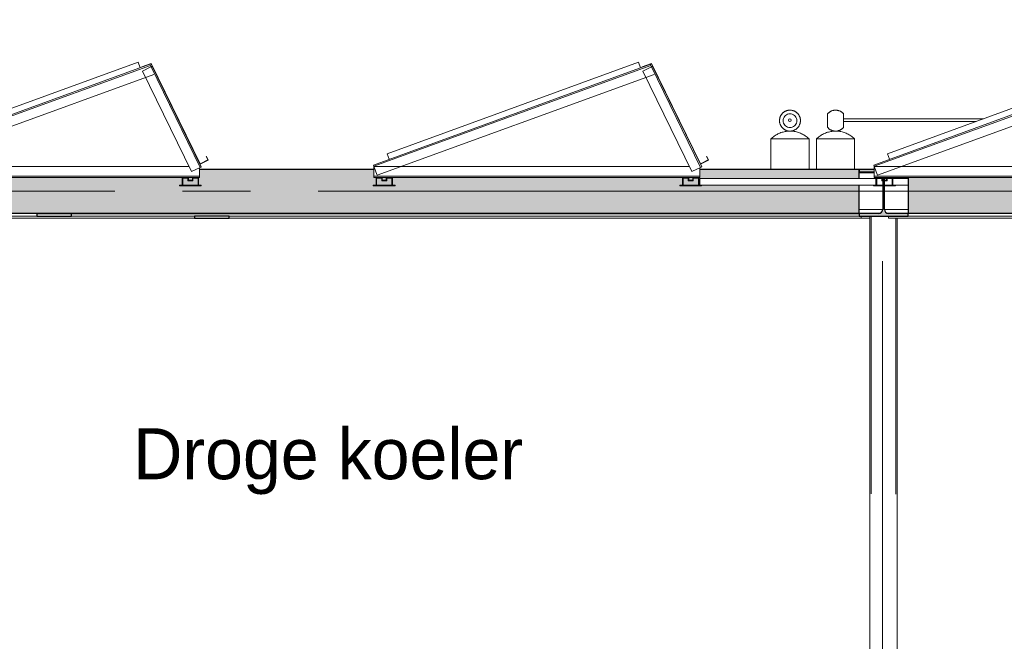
# Model space of a CAD drawing. Extents: x 50445 to 145605, y -10968 to 41989.
# Tile 303 of 338: x 93535 to 97143, y 21525 to 23803. Entities that reach past the tile are written whole.
import ezdxf

# ---------------------------------------------------------------- set-up
doc = ezdxf.new("R2010")
doc.units = 0
doc.header["$LTSCALE"] = 414.30304
doc.header["$MEASUREMENT"] = 0
for name, pattern in [('B0204', [6.8, 5, -0.6, 0.6, -0.6]), ('gestippeld', [6.35, 3.175, -3.175]), ('stramien', [22.225, 12.7, -3.175, 3.175, -3.175])]:
    doc.linetypes.add(name, pattern=pattern)
doc.layers.get('0').update_dxf_attribs({"linetype": 'CONTINUOUS'})
for name, color, linetype, lineweight in [('A-ANNO-TEXT', 2, 'CONTINUOUS', 18), ('A-EQPM', 6, 'CONTINUOUS', 18), ('A-GENM', 6, 'CONTINUOUS', 18), ('E-EQPM', 4, 'CONTINUOUS', 18), ('S-BEAM', 4, 'CONTINUOUS', 18), ('S-COLS', 6, 'CONTINUOUS', 18), ('S-GRID', 1, 'CONTINUOUS', 18)]:
    doc.layers.add(name, color=color, linetype=linetype, lineweight=lineweight)
doc.styles.add('Frutiger', font='txt', dxfattribs={"height": 186.571782})

# ---------------------------------------------------------------- blocks, each defined once
blk = doc.blocks.new('63_KU_standaard rij zonnepanelen - Type-2574595-plotview doorsnede C C  -  1 op 100')
at = {"layer": 'A-GENM'}
for p, q in [((16499.4, 22972.3), (15484.5, 22603)), ((15486.2, 22598.3), (16501.1, 22967.6)), ((16471.8, 22947.3), (16474, 22948.4)), ((16471.8, 22947.3), (16651.5, 22578.8)), ((16474, 22948.4), (16500.6, 22961.3)), ((16499.4, 22972.3), (16500.1, 22970.5)), ((16500.1, 22970.5), (16501.1, 22967.6)), ((16500.6, 22961.3), (16503.3, 22962.6)), ((16501.1, 22967.6), (16502.1, 22964.8)), ((16502.1, 22964.8), (16503, 22962.5)), ((16503.3, 22962.6), (16505.9, 22963.9)), ((16503.3, 22962.6), (16683, 22594.1)), ((16505.9, 22963.9), (16507.7, 22964.8)), ((16687.5, 22596.3), (16507.7, 22964.8)), ((15498.2, 22565.4), (16513.1, 22934.7)), ((15485.2, 22601.1), (15484.5, 22603)), ((15486.2, 22598.3), (15485.2, 22601.1)), ((15487.3, 22595.4), (15486.2, 22598.3)), ((16642.7, 22597), (15486.6, 22597)), ((15486.6, 22594.5), (15486.6, 22596.9)), ((15486.6, 22565), (15486.6, 22594.5)), ((15497.4, 22567.7), (15487.3, 22595.4)), ((16680.3, 22592.8), (16653.8, 22579.9)), ((16683, 22594.1), (16680.3, 22592.8)), ((16680.6, 22592.9), (16680.6, 22565)), ((16685.7, 22595.4), (16683, 22594.1)), ((16687.5, 22596.3), (16685.7, 22595.4)), ((15486.6, 22562), (15486.6, 22565)), ((16680.6, 22562), (15486.6, 22562)), ((15486.6, 22559), (15486.6, 22562)), ((15486.6, 22557), (15486.6, 22559)), ((15486.6, 22557), (15494.3, 22557)), ((15516.9, 22557), (15494.3, 22557)), ((15494.3, 22557), (15494.3, 22529)), ((15496.3, 22529), (15496.3, 22555)), ((15496.3, 22555), (15514.9, 22555)), ((15498.2, 22565.4), (15497.4, 22567.7)), ((15514.9, 22555), (15514.9, 22545)), ((15516.9, 22557), (15531.6, 22557)), ((15516.9, 22547), (15516.9, 22557)), ((15554.3, 22557), (15531.6, 22557)), ((15531.6, 22557), (15531.6, 22547)), ((15533.6, 22545), (15533.6, 22555)), ((15533.6, 22555), (15552.3, 22555)), ((15552.3, 22555), (15552.3, 22529)), ((15554.3, 22557), (16617.4, 22557)), ((15554.3, 22529), (15554.3, 22557)), ((16640, 22557), (16617.4, 22557)), ((16617.4, 22557), (16617.4, 22529)), ((16619.4, 22529), (16619.4, 22555)), ((16619.4, 22555), (16638, 22555)), ((16638, 22555), (16638, 22545)), ((16640, 22557), (16654.7, 22557)), ((16640, 22547), (16640, 22557)), ((16653.8, 22579.9), (16651.5, 22578.8)), ((16677.4, 22557), (16654.7, 22557)), ((16654.7, 22557), (16654.7, 22547)), ((16656.7, 22545), (16656.7, 22555)), ((16656.7, 22555), (16675.4, 22555)), ((16675.4, 22555), (16675.4, 22529)), ((16677.4, 22557), (16680.6, 22557)), ((16677.4, 22529), (16677.4, 22557)), ((16680.6, 22565), (16680.6, 22562)), ((16680.6, 22562), (16680.6, 22559)), ((16680.6, 22559), (16680.6, 22557)), ((15484.3, 22529), (15484.3, 22527)), ((15484.3, 22527), (15564.3, 22527)), ((15494.3, 22529), (15492.3, 22529)), ((15552.3, 22529), (15496.3, 22529)), ((15514.9, 22545), (15533.6, 22545)), ((15531.6, 22547), (15516.9, 22547)), ((15564.3, 22529), (15554.3, 22529)), ((15564.3, 22527), (15564.3, 22529)), ((16617.4, 22529), (16607.4, 22529)), ((16607.4, 22529), (16607.4, 22527)), ((16607.4, 22527), (16687.4, 22527)), ((16675.4, 22529), (16619.4, 22529)), ((16638, 22545), (16656.7, 22545)), ((16654.7, 22547), (16640, 22547)), ((16687.4, 22529), (16677.4, 22529)), ((16687.4, 22527), (16687.4, 22529))]:
    blk.add_line(p, q, dxfattribs=at)
at = {"layer": 'E-EQPM'}
for p, q in [((16455.5, 22979.3), (15534.6, 22644.1)), ((16462.9, 22959), (16455.5, 22979.3)), ((16503.9, 22975), (16469.6, 22962.6)), ((16469.6, 22962.6), (16469.9, 22961.6)), ((16499.4, 22972.3), (16503.4, 22973.8)), ((16503.4, 22973.8), (16507.7, 22964.8)), ((16683.2, 22607.4), (16503.9, 22975)), ((15534.6, 22644.1), (15542, 22623.9)), ((16682.7, 22606.1), (16713, 22621.3)), ((16711.6, 22621.7), (16683.2, 22607.4)), ((16706.2, 22634.7), (16705.3, 22634.2)), ((16705.3, 22634.2), (16711.6, 22621.7)), ((16713, 22621.3), (16706.2, 22634.7)), ((15492.3, 22554), (15494.3, 22554)), ((15496.2, 22554), (15514.9, 22554)), ((15523.8, 22554), (15531.6, 22554)), ((15533.6, 22554), (15552.3, 22554)), ((15554.3, 22554), (15610.8, 22554)), ((15610.8, 22529), (15564.3, 22529))]:
    blk.add_line(p, q, dxfattribs=at)
blk = doc.blocks.new('63_KU_standaard rij zonnepanelen boven dry cooler - Type-2601531-plotview doorsnede C C  -  1 op 100')
at = {"layer": 'A-GENM'}
for p, q in [((12832.7, 22972.3), (11817.9, 22603)), ((11819.6, 22598.3), (12834.4, 22967.6)), ((12805.1, 22947.3), (12807.4, 22948.4)), ((12805.1, 22947.3), (12984.9, 22578.8)), ((12807.4, 22948.4), (12833.9, 22961.3)), ((12832.7, 22972.3), (12833.4, 22970.5)), ((12833.4, 22970.5), (12834.4, 22967.6)), ((12833.9, 22961.3), (12836.6, 22962.6)), ((12834.4, 22967.6), (12835.5, 22964.8)), ((12835.5, 22964.8), (12836.3, 22962.5)), ((12836.6, 22962.6), (12839.3, 22963.9)), ((12836.6, 22962.6), (13016.3, 22594.1)), ((12839.3, 22963.9), (12841.1, 22964.8)), ((13020.8, 22596.3), (12841.1, 22964.8)), ((11831.5, 22565.4), (12846.4, 22934.7)), ((11818.5, 22601.1), (11817.9, 22603)), ((11819.6, 22598.3), (11818.5, 22601.1)), ((11820.6, 22595.4), (11819.6, 22598.3)), ((12976.1, 22597), (11819.9, 22597)), ((11819.9, 22594.5), (11819.9, 22596.9)), ((11819.9, 22565), (11819.9, 22594.5)), ((11830.7, 22567.7), (11820.6, 22595.4)), ((13013.6, 22592.8), (12987.1, 22579.9)), ((13016.3, 22594.1), (13013.6, 22592.8)), ((13013.9, 22592.9), (13013.9, 22565)), ((13019, 22595.4), (13016.3, 22594.1)), ((13020.8, 22596.3), (13019, 22595.4)), ((11819.9, 22562), (11819.9, 22565)), ((13013.9, 22562), (11819.9, 22562)), ((11819.9, 22559), (11819.9, 22562)), ((11819.9, 22557), (11819.9, 22559)), ((11819.9, 22557), (11827.6, 22557)), ((11850.3, 22557), (11827.6, 22557)), ((11827.6, 22557), (11827.6, 22529)), ((11829.6, 22529), (11829.6, 22555)), ((11829.6, 22555), (11848.3, 22555)), ((11831.5, 22565.4), (11830.7, 22567.7)), ((11848.3, 22555), (11848.3, 22545)), ((11850.3, 22557), (11864.9, 22557)), ((11850.3, 22547), (11850.3, 22557)), ((11887.6, 22557), (11864.9, 22557)), ((11864.9, 22557), (11864.9, 22547)), ((11866.9, 22545), (11866.9, 22555)), ((11866.9, 22555), (11885.6, 22555)), ((11885.6, 22555), (11885.6, 22529)), ((11887.6, 22557), (12950.7, 22557)), ((11887.6, 22529), (11887.6, 22557)), ((12973.4, 22557), (12950.7, 22557)), ((12950.7, 22557), (12950.7, 22529)), ((12952.7, 22529), (12952.7, 22555)), ((12952.7, 22555), (12971.4, 22555)), ((12971.4, 22555), (12971.4, 22545)), ((12973.4, 22557), (12988, 22557)), ((12973.4, 22547), (12973.4, 22557)), ((12987.1, 22579.9), (12984.9, 22578.8)), ((13010.7, 22557), (12988, 22557)), ((12988, 22557), (12988, 22547)), ((12990, 22545), (12990, 22555)), ((12990, 22555), (13008.7, 22555)), ((13008.7, 22555), (13008.7, 22529)), ((13010.7, 22557), (13013.9, 22557)), ((13010.7, 22529), (13010.7, 22557)), ((13013.9, 22565), (13013.9, 22562)), ((13013.9, 22562), (13013.9, 22559)), ((13013.9, 22559), (13013.9, 22557)), ((11827.6, 22529), (11817.6, 22529)), ((11817.6, 22529), (11817.6, 22527)), ((11817.6, 22527), (11897.6, 22527)), ((11885.6, 22529), (11829.6, 22529)), ((11848.3, 22545), (11866.9, 22545)), ((11864.9, 22547), (11850.3, 22547)), ((11897.6, 22529), (11887.6, 22529)), ((11897.6, 22527), (11897.6, 22529)), ((12950.7, 22529), (12940.7, 22529)), ((12940.7, 22529), (12940.7, 22527)), ((12940.7, 22527), (13020.7, 22527)), ((13008.7, 22529), (12952.7, 22529)), ((12971.4, 22545), (12990, 22545)), ((12988, 22547), (12973.4, 22547)), ((13020.7, 22529), (13010.7, 22529)), ((13020.7, 22527), (13020.7, 22529))]:
    blk.add_line(p, q, dxfattribs=at)
at = {"layer": 'E-EQPM'}
for p, q in [((12788.8, 22979.3), (11867.9, 22644.1)), ((12796.2, 22959), (12788.8, 22979.3)), ((12837.2, 22975), (12802.9, 22962.6)), ((12802.9, 22962.6), (12803.3, 22961.6)), ((12832.7, 22972.3), (12836.7, 22973.8)), ((12836.7, 22973.8), (12841.1, 22964.8)), ((13016.5, 22607.4), (12837.2, 22975)), ((11867.9, 22644.1), (11875.3, 22623.9)), ((13016, 22606.1), (13046.3, 22621.3)), ((13045, 22621.7), (13016.5, 22607.4)), ((13039.6, 22634.7), (13038.7, 22634.2)), ((13038.7, 22634.2), (13045, 22621.7)), ((13046.3, 22621.3), (13039.6, 22634.7))]:
    blk.add_line(p, q, dxfattribs=at)
blk = doc.blocks.new('63_KU_roostervloer tussen rij zonnepanelen - Type-2567565-plotview doorsnede C C  -  1 op 100')
at = {"layer": 'E-EQPM'}
for p, q in [((16680.6, 22554), (17325.6, 22554)), ((16680.6, 22529), (16680.6, 22554)), ((17325.6, 22529), (17325.6, 22554)), ((17325.6, 22529), (16680.6, 22529))]:
    blk.add_line(p, q, dxfattribs=at)
blk = doc.blocks.new('27_KA_Eurosafe kabel valbeveiliging - Type-5739315-plotview doorsnede C C  -  1 op 100')
at = {"layer": 'A-EQPM'}
for start, end in [(0, 180), (180, 0)]:
    blk.add_arc((6011, 22767.4), 5, start, end, dxfattribs=at)
blk = doc.blocks.new('27_KA_Eurosafe constant force post bij zonnepanelen - Type-V91-plotview doorsnede C C  -  1 op 100')
at = {"layer": 'A-EQPM'}
for p, q in [((11441, 22698.5), (11441, 22587)), ((11445.6, 22698.5), (11441, 22698.5)), ((11482.5, 22698.5), (11446, 22698.5)), ((11482.6, 22698.5), (11486, 22698.5)), ((11536.1, 22698.5), (11485.9, 22698.5)), ((11536, 22698.5), (11539.4, 22698.5)), ((11576, 22698.5), (11539.4, 22698.5)), ((11581, 22698.5), (11576.3, 22698.5)), ((11581, 22587), (11581, 22698.5))]:
    blk.add_line(p, q, dxfattribs=at)
at = {"layer": 'A-EQPM', "flags": 128}
for points in [[(11511, 22727.2), (11509.5, 22727.3), (11507.9, 22727.4), (11506.4, 22727.5), (11504.9, 22727.7), (11503.4, 22728), (11501.9, 22728.3), (11500.4, 22728.7), (11498.9, 22729.2), (11497.5, 22729.7), (11496, 22730.3), (11494.6, 22730.9), (11493.3, 22731.6), (11491.9, 22732.3), (11490.6, 22733.1), (11489.3, 22733.9), (11488.1, 22734.8), (11486.9, 22735.8), (11485.7, 22736.8), (11484.5, 22737.8), (11483.5, 22738.9), (11482.4, 22740), (11481.4, 22741.2), (11480.5, 22742.4), (11479.5, 22743.6), (11478.7, 22744.9), (11477.9, 22746.2), (11477.1, 22747.5), (11476.4, 22748.9), (11475.8, 22750.3), (11475.2, 22751.7), (11474.7, 22753.2), (11474.2, 22754.6), (11473.8, 22756.1), (11473.5, 22757.6), (11473.2, 22759.1), (11472.9, 22760.6), (11472.8, 22762.1), (11472.7, 22763.7), (11472.6, 22765.2), (11472.6, 22766.7), (11472.7, 22768.3), (11472.8, 22769.8), (11473, 22771.3), (11473.3, 22772.8), (11473.6, 22774.3), (11474, 22775.8), (11474.4, 22777.3), (11474.9, 22778.8), (11475.5, 22780.2), (11476.1, 22781.6), (11476.8, 22783), (11477.5, 22784.3), (11478.3, 22785.7), (11479.1, 22786.9), (11480, 22788.2), (11480.9, 22789.4), (11481.9, 22790.6), (11482.9, 22791.8), (11484, 22792.9), (11485.1, 22793.9), (11486.2, 22794.9), (11487.4, 22795.9), (11488.6, 22796.8), (11489.9, 22797.7), (11491.2, 22798.5), (11492.5, 22799.3), (11493.9, 22800), (11495.3, 22800.6), (11496.7, 22801.2), (11498.1, 22801.8), (11499.6, 22802.3), (11501.1, 22802.7), (11502.6, 22803.1), (11504.1, 22803.4), (11505.6, 22803.6), (11507.1, 22803.8), (11508.6, 22803.9), (11510.2, 22804), (11511, 22804)], [(11511, 22804), (11512.5, 22804), (11514.1, 22803.9), (11515.6, 22803.7), (11517.1, 22803.5), (11518.6, 22803.2), (11520.1, 22802.9), (11521.6, 22802.5), (11523.1, 22802.1), (11524.5, 22801.5), (11525.9, 22801), (11527.3, 22800.3), (11528.7, 22799.7), (11530.1, 22798.9), (11531.4, 22798.1), (11532.7, 22797.3), (11533.9, 22796.4), (11535.1, 22795.5), (11536.3, 22794.5), (11537.4, 22793.4), (11538.5, 22792.4), (11539.6, 22791.2), (11540.6, 22790.1), (11541.5, 22788.9), (11542.4, 22787.6), (11543.3, 22786.4), (11544.1, 22785.1), (11544.8, 22783.7), (11545.5, 22782.3), (11546.2, 22780.9), (11546.8, 22779.5), (11547.3, 22778.1), (11547.8, 22776.6), (11548.2, 22775.1), (11548.5, 22773.7), (11548.8, 22772.1), (11549, 22770.6), (11549.2, 22769.1), (11549.3, 22767.6), (11549.4, 22766), (11549.3, 22764.5), (11549.3, 22763), (11549.1, 22761.4), (11548.9, 22759.9), (11548.7, 22758.4), (11548.4, 22756.9), (11548, 22755.4), (11547.5, 22753.9), (11547, 22752.5), (11546.5, 22751.1), (11545.9, 22749.7), (11545.2, 22748.3), (11544.5, 22746.9), (11543.7, 22745.6), (11542.9, 22744.3), (11542, 22743), (11541.1, 22741.8), (11540.1, 22740.6), (11539.1, 22739.5), (11538, 22738.4), (11536.9, 22737.3), (11535.8, 22736.3), (11534.6, 22735.3), (11533.3, 22734.4), (11532.1, 22733.6), (11530.8, 22732.7), (11529.4, 22732), (11528.1, 22731.3), (11526.7, 22730.6), (11525.3, 22730), (11523.8, 22729.5), (11522.4, 22729), (11520.9, 22728.6), (11519.4, 22728.2), (11517.9, 22727.9), (11516.4, 22727.6), (11514.9, 22727.4), (11513.3, 22727.3), (11511.8, 22727.3), (11511, 22727.2)], [(11441.2, 22698.5), (11444.1, 22701.3), (11447.1, 22703.9), (11450.2, 22706.4), (11453.4, 22708.8), (11456.7, 22711), (11460.1, 22713.1), (11463.6, 22715.1), (11467.1, 22717), (11470.7, 22718.7), (11474.4, 22720.2), (11478.1, 22721.6), (11481.9, 22722.8), (11485.8, 22723.9), (11489.6, 22724.9), (11493.5, 22725.7), (11497.5, 22726.3), (11501.4, 22726.8), (11505.4, 22727.1), (11509.4, 22727.2), (11511, 22727.2)], [(11511, 22727.2), (11515, 22727.2), (11519, 22726.9), (11522.9, 22726.5), (11526.9, 22725.9), (11530.8, 22725.2), (11534.7, 22724.3), (11538.5, 22723.3), (11542.3, 22722.1), (11546.1, 22720.8), (11549.8, 22719.3), (11553.4, 22717.6), (11557, 22715.9), (11560.5, 22713.9), (11563.9, 22711.9), (11567.2, 22709.7), (11570.5, 22707.4), (11573.6, 22704.9), (11576.7, 22702.3), (11579.6, 22699.6), (11580.7, 22698.5)]]:
    blk.add_lwpolyline(points, dxfattribs=at)
at = {"layer": 'A-EQPM'}
for points in [[(11486, 22765.4), (11486, 22768.3), (11487, 22774.1), (11491.4, 22781.7), (11498.2, 22787.5), (11506.6, 22790.5), (11515.4, 22790.5), (11523.7, 22787.5), (11530.5, 22781.8), (11535, 22774.1), (11536, 22768.3), (11536, 22765.4)], [(11536, 22765.4), (11536, 22762.4), (11535, 22756.6), (11530.5, 22748.9), (11523.7, 22743.3), (11515.4, 22740.2), (11506.6, 22740.2), (11498.2, 22743.2), (11491.4, 22749), (11487, 22756.6), (11486, 22762.4), (11486, 22765.4)]]:
    blk.add_open_spline(points, degree=3, dxfattribs=at)
blk = doc.blocks.new('27_KA_Eurosafe kabel valbeveiliging - Type-5740309-plotview doorsnede C C  -  1 op 100')
at = {"layer": 'A-EQPM'}
for p, q in [((15887, 22772.4), (15373.9, 22772.4)), ((15373.8, 22762.4), (15859.5, 22762.4))]:
    blk.add_line(p, q, dxfattribs=at)
blk = doc.blocks.new('27_KA_Eurosafe constant force post bij zonnepanelen - Type-V93-plotview doorsnede C C  -  1 op 100')
at = {"layer": 'A-EQPM'}
for p, q in [((6108, 22698.5), (6108, 22587)), ((6112.7, 22698.5), (6108, 22698.5)), ((6149.6, 22698.5), (6113, 22698.5)), ((6149.6, 22698.5), (6153, 22698.5)), ((6178, 22698.5), (6152.9, 22698.5)), ((6203.1, 22698.5), (6178, 22698.5)), ((6203, 22698.5), (6206.4, 22698.5)), ((6243, 22698.5), (6206.5, 22698.5)), ((6248, 22698.5), (6243.4, 22698.5)), ((6248, 22587), (6248, 22698.5))]:
    blk.add_line(p, q, dxfattribs=at)
at = {"layer": 'A-EQPM', "flags": 128}
for points in [[(6148.6, 22790.3), (6149.7, 22791.5), (6150.7, 22792.6), (6151.8, 22793.7), (6153, 22794.7), (6154.1, 22795.7), (6155.4, 22796.6), (6156.6, 22797.5), (6157.9, 22798.3), (6159.2, 22799.1), (6160.6, 22799.8), (6162, 22800.5), (6163.4, 22801.1), (6164.8, 22801.7), (6166.3, 22802.2), (6167.7, 22802.6), (6169.2, 22803), (6170.7, 22803.3), (6172.2, 22803.6), (6173.7, 22803.8), (6175.3, 22803.9), (6176.8, 22804), (6178, 22804)], [(6178, 22804), (6179.5, 22804), (6181.1, 22803.9), (6182.6, 22803.7), (6184.1, 22803.5), (6185.6, 22803.2), (6187.1, 22802.9), (6188.6, 22802.5), (6190.1, 22802.1), (6191.5, 22801.5), (6193, 22801), (6194.4, 22800.3), (6195.7, 22799.7), (6197.1, 22798.9), (6198.4, 22798.1), (6199.7, 22797.3), (6200.9, 22796.4), (6202.1, 22795.5), (6203.3, 22794.5), (6204.4, 22793.4), (6205.5, 22792.4), (6206.6, 22791.2), (6207.4, 22790.3)], [(6178, 22727.2), (6176.5, 22727.3), (6174.9, 22727.4), (6173.4, 22727.5), (6171.9, 22727.7), (6170.4, 22728), (6168.9, 22728.3), (6167.4, 22728.7), (6165.9, 22729.2), (6164.5, 22729.7), (6163.1, 22730.3), (6161.7, 22730.9), (6160.3, 22731.6), (6158.9, 22732.3), (6157.6, 22733.1), (6156.3, 22733.9), (6155.1, 22734.8), (6153.9, 22735.8), (6152.7, 22736.8), (6151.6, 22737.8), (6150.5, 22738.9), (6149.4, 22740), (6149.1, 22740.4)], [(6206.9, 22740.4), (6205.9, 22739.2), (6204.8, 22738.1), (6203.7, 22737.1), (6202.5, 22736.1), (6201.3, 22735.1), (6200.1, 22734.2), (6198.8, 22733.4), (6197.5, 22732.6), (6196.2, 22731.8), (6194.8, 22731.1), (6193.4, 22730.5), (6192, 22729.9), (6190.5, 22729.4), (6189.1, 22728.9), (6187.6, 22728.5), (6186.1, 22728.1), (6184.6, 22727.8), (6183.1, 22727.6), (6181.6, 22727.4), (6180, 22727.3), (6178.5, 22727.2), (6178, 22727.2)], [(6108.2, 22698.5), (6111.1, 22701.3), (6114.1, 22703.9), (6117.3, 22706.4), (6120.5, 22708.8), (6123.8, 22711), (6127.1, 22713.1), (6130.6, 22715.1), (6134.1, 22717), (6137.7, 22718.7), (6141.4, 22720.2), (6145.2, 22721.6), (6148.9, 22722.8), (6152.8, 22723.9), (6156.7, 22724.9), (6160.6, 22725.7), (6164.5, 22726.3), (6168.5, 22726.8), (6172.4, 22727.1), (6176.4, 22727.2), (6178, 22727.2)], [(6178, 22727.2), (6182, 22727.2), (6186, 22726.9), (6189.9, 22726.5), (6193.9, 22725.9), (6197.8, 22725.2), (6201.7, 22724.3), (6205.6, 22723.3), (6209.4, 22722.1), (6213.1, 22720.8), (6216.8, 22719.3), (6220.5, 22717.6), (6224, 22715.9), (6227.5, 22713.9), (6230.9, 22711.9), (6234.3, 22709.7), (6237.5, 22707.4), (6240.7, 22704.9), (6243.7, 22702.3), (6246.6, 22699.6), (6247.8, 22698.5)]]:
    blk.add_lwpolyline(points, dxfattribs=at)
at = {"layer": 'A-EQPM'}
for points in [[(6148.7, 22790), (6148.7, 22789.5), (6148.7, 22787.5), (6148.7, 22781.7), (6148.8, 22774.1), (6148.9, 22768.3), (6148.9, 22765.4)], [(6148.9, 22765.4), (6148.9, 22762.4), (6149, 22756.6), (6149, 22749), (6149.1, 22743.2), (6149.1, 22741.2), (6149.1, 22740.7)], [(6206.9, 22740.7), (6206.9, 22741.2), (6206.9, 22743.2), (6207, 22749), (6207, 22756.6), (6207.1, 22762.4), (6207.1, 22765.4)], [(6207.1, 22765.4), (6207.2, 22768.3), (6207.2, 22774.1), (6207.3, 22781.7), (6207.3, 22787.5), (6207.3, 22789.5), (6207.4, 22790)]]:
    blk.add_open_spline(points, degree=3, dxfattribs=at)
blk = doc.blocks.new('28_ABT-C_staal_HEA_ligger - HEA180-2652569-plotview doorsnede C C  -  1 op 100')
at = {"layer": 'S-BEAM', "lineweight": 5}
h = blk.add_hatch(color=256, dxfattribs=at)
h.paths.add_polyline_path([(9930.8, 22416), (10110.8, 22416), (10110.8, 22425.5), (10038.8, 22425.5), (10028.2, 22429.9), (10023.8, 22440.5), (10023.8, 22527), (10017.8, 22527), (10017.8, 22440.5), (10013.4, 22429.9), (10002.8, 22425.5), (9930.8, 22425.5)], flags=0)
h.paths.add_polyline_path([(10017.8, 22529), (10023.8, 22529), (10022.9, 22545), (10017.8, 22545)], flags=0)
h.paths.add_polyline_path([(10017.8, 22547), (10023.8, 22547), (10023.5, 22557), (10017.8, 22557)], flags=0)
h.paths.add_polyline_path([(9984.8, 22577.5), (9986.6, 22577.5), (9986.6, 22587), (9930.8, 22587), (9930.8, 22577.5), (9950, 22577.5)], flags=0)
at = {"layer": 'S-BEAM', "color": 250, "lineweight": 25}
for p, q in [((9986.6, 22587), (9930.8, 22587)), ((9930.8, 22587), (9930.8, 22577.5)), ((9930.8, 22577.5), (9986.6, 22577.5)), ((10017.8, 22557), (10017.8, 22546.9)), ((10023.8, 22547), (10023.8, 22557)), ((10017.8, 22545), (10017.8, 22529)), ((10017.8, 22527), (10017.8, 22440.5)), ((10023.8, 22529), (10023.8, 22545)), ((10023.8, 22440.5), (10023.8, 22527)), ((10002.8, 22425.5), (9930.8, 22425.5)), ((9930.8, 22425.5), (9930.8, 22416)), ((9930.8, 22416), (10110.8, 22416)), ((10110.8, 22425.5), (10038.8, 22425.5)), ((10110.8, 22416), (10110.8, 22425.5))]:
    blk.add_line(p, q, dxfattribs=at)
for centre, start, end in [((10002.8, 22440.5), 270, 0), ((10038.8, 22440.5), 180, 270)]:
    blk.add_arc(centre, 15, start, end, dxfattribs=at)
blk = doc.blocks.new('28_ABT-C_staal_FLA_ligger - FLA90x8-2649516-plotview doorsnede C C  -  1 op 100')
at = {"layer": 'S-BEAM', "color": 170, "lineweight": 5}
for p, q in [((10038.9, 22408), (10038.9, 22416)), ((12996.1, 22408), (10038.9, 22408)), ((10110.8, 22416), (12418.1, 22416)), ((12770.8, 22416), (12996.1, 22416))]:
    blk.add_line(p, q, dxfattribs=at)
at = {"layer": 'S-BEAM', "color": 250, "lineweight": 25}
for p, q in [((13123.4, 22416), (12996.1, 22416)), ((12996.1, 22416), (12996.1, 22408)), ((12996.1, 22408), (13123.4, 22408)), ((13123.4, 22408), (13123.4, 22416))]:
    blk.add_line(p, q, dxfattribs=at)
blk = doc.blocks.new('28_ABT-C_staal_FLA_ligger - FLA90x8-V24-plotview doorsnede C C  -  1 op 100')
at = {"layer": 'S-BEAM', "color": 250, "lineweight": 25}
for p, q in [((12545.4, 22424), (12418.1, 22424)), ((12418.1, 22424), (12418.1, 22416)), ((12418.1, 22416), (12545.4, 22416)), ((12545.4, 22416), (12545.4, 22424))]:
    blk.add_line(p, q, dxfattribs=at)
at = {"layer": 'S-BEAM', "color": 170, "lineweight": 5}
for p, q in [((12545.4, 22424), (15430.8, 22424)), ((12770.8, 22416), (12545.4, 22416)), ((15430.8, 22416), (13123.4, 22416))]:
    blk.add_line(p, q, dxfattribs=at)
blk = doc.blocks.new('28_ABT-C_staal_FLA_ligger - FLA90x8-2551983-plotview doorsnede C C  -  1 op 100')
at = {"layer": 'S-BEAM', "color": 170, "lineweight": 5}
for p, q in [((15438.1, 22408), (13123.4, 22408)), ((15438.1, 22416), (15438.1, 22408)), ((15438.1, 22408), (15470.8, 22408))]:
    blk.add_line(p, q, dxfattribs=at)
blk = doc.blocks.new('28_ABT-C_staal_SHS_HF__kolom - SHS100x100x5-V27-plotview doorsnede C C  -  1 op 100')
at = {"layer": 'S-COLS', "color": 170, "linetype": 'gestippeld', "lineweight": 5}
for p, q in [((15475.8, 18767.4), (15475.8, 22416)), ((15565.8, 18765.6), (15565.8, 22408))]:
    blk.add_line(p, q, dxfattribs=at)
blk = doc.blocks.new('28_ABT-C_staal_UNP_ligger - UNP160-2652457-plotview doorsnede C C  -  1 op 100')
at = {"layer": 'S-BEAM', "color": 170, "linetype": 'gestippeld', "lineweight": 5}
for p, q in [((15430.8, 22574.5), (15486.6, 22574.5)), ((15430.8, 22439.5), (15517.3, 22439.5)), ((15524.2, 22439.5), (15610.8, 22439.5))]:
    blk.add_line(p, q, dxfattribs=at)
blk = doc.blocks.new('28_ABT-C_staal_IPE_ligger - IPE160-2312871-plotview doorsnede C C  -  1 op 100')
at = {"layer": 'S-BEAM', "lineweight": 5}
h = blk.add_hatch(color=256, dxfattribs=at)
h.paths.add_polyline_path([(13720.9, 22529), (13720.9, 22528.7), (13730.9, 22527)], flags=0)
h.paths.add_polyline_path([(13010.7, 22529), (13013.9, 22528.1), (13012, 22528.7)], flags=0)
h.paths.add_polyline_path([(11887.6, 22529), (11887.6, 22528.7), (11897.6, 22527)], flags=0)
h.paths.add_polyline_path([(11177.4, 22529), (11180.6, 22528.1), (11177.8, 22528.9)], flags=0)
h.paths.add_polyline_path([(10110.8, 22427), (15430.8, 22427), (15430.8, 22529), (14854, 22529), (14854, 22527), (14774, 22527), (14774, 22529), (14784, 22529), (14784, 22557), (13720.9, 22557), (13720.9, 22529), (13730.9, 22529), (13730.9, 22527), (13650.9, 22527), (13650.9, 22529), (13660.9, 22529), (13660.9, 22557), (13653.3, 22557), (13653.3, 22587), (13013.9, 22587), (13013.6, 22557), (13010.7, 22557), (13010.7, 22529), (13020.7, 22529), (13020.7, 22527), (12940.7, 22527), (12941.7, 22529), (12950.7, 22529), (12950.7, 22557), (11887.6, 22557), (11887.6, 22529), (11897.6, 22529), (11897.6, 22527), (11817.6, 22527), (11817.6, 22529), (11827.6, 22529), (11827.6, 22557), (11819.9, 22557), (11819.9, 22587), (11180.6, 22587), (11180.3, 22557), (11177.4, 22557), (11177.8, 22529), (11187.4, 22529), (11187.4, 22527), (11107.4, 22527), (11107.4, 22529), (11117.4, 22529), (11117.4, 22557), (10110.8, 22557), (10110.8, 22450.7)], flags=0)
h.paths.add_polyline_path([(12986, 22529), (13008.7, 22529), (13008.7, 22555), (12990, 22555), (12990, 22545), (12971.4, 22545), (12971.4, 22555), (12952.7, 22555), (12952.7, 22529), (12985.5, 22529)], flags=0)
h.paths.add_polyline_path([(11831.5, 22529), (11885.6, 22529), (11885.6, 22555), (11866.9, 22555), (11866.9, 22545), (11848.3, 22545), (11848.3, 22555), (11829.6, 22555), (11830.7, 22529), (11831.4, 22529)], flags=0)
h.paths.add_polyline_path([(13683.6, 22529), (13718.9, 22529), (13718.9, 22555), (13700.3, 22555), (13700.3, 22545), (13681.6, 22545), (13681.6, 22555), (13662.9, 22555), (13664, 22529), (13681.6, 22529)], flags=0)
h.paths.add_polyline_path([(14806.7, 22529), (14842, 22529), (14842, 22555), (14823.4, 22555), (14823.4, 22545), (14804.7, 22545), (14804.7, 22555), (14786, 22555), (14786, 22529), (14804.7, 22529)], flags=0)
h.paths.add_polyline_path([(14847, 22529), (14847.3, 22529.2), (14847.3, 22554), (15430.8, 22554), (15430.8, 22587), (14847.3, 22587), (14847, 22557), (14844, 22557), (14844, 22529), (14845.2, 22529)], flags=0)
h.paths.add_polyline_path([(11138, 22529), (11175.4, 22529), (11175.4, 22555), (11156.7, 22555), (11156.7, 22545), (11138, 22545), (11138, 22555), (11119.4, 22555), (11119.4, 22529), (11132.8, 22529)], flags=0)
h.paths.add_polyline_path([(11819.9, 22530), (11180.6, 22530), (11180.6, 22555), (11825.6, 22555), (11825.6, 22530), (11820.6, 22530)], flags=0)
h.paths.add_polyline_path([(12987.1, 22547), (12988, 22547), (12987.1, 22557), (12973.4, 22557), (12973.4, 22547), (12986.5, 22547)], flags=0)
h.paths.add_polyline_path([(14818.3, 22547), (14821.4, 22547), (14820.4, 22557), (14806.7, 22557), (14806.7, 22547), (14818.2, 22547)], flags=0)
h.paths.add_polyline_path([(13698.3, 22547), (13698.3, 22557), (13683.6, 22557), (13683.6, 22547)], flags=0)
h.paths.add_polyline_path([(11864.9, 22547), (11864.9, 22557), (11850.3, 22557), (11850.3, 22547)], flags=0)
h.paths.add_polyline_path([(11151.6, 22547), (11154.7, 22547), (11153.8, 22557), (11140, 22557), (11140, 22547), (11151.5, 22547)], flags=0)
at = {"layer": 'S-BEAM', "color": 250, "lineweight": 25}
for p, q in [((13653.3, 22587), (13013.9, 22587)), ((15430.8, 22587), (14847.3, 22587)), ((15430.8, 22554), (15430.8, 22587)), ((15430.8, 22427), (15430.8, 22529)), ((10110.8, 22427), (15430.8, 22427))]:
    blk.add_line(p, q, dxfattribs=at)
at = {"layer": 'S-BEAM', "linetype": 'B0204', "lineweight": 5}
blk.add_line((15520.8, 22507), (10020.8, 22507), dxfattribs=at)
blk = doc.blocks.new('28_ABT-C_staal_IPE_ligger - IPE160-2312869-plotview doorsnede C C  -  1 op 100')
at = {"layer": 'S-BEAM', "lineweight": 5}
h = blk.add_hatch(color=256, dxfattribs=at)
h.paths.add_polyline_path([(19220.9, 22529), (19220.9, 22528.7), (19230.9, 22527)], flags=0)
h.paths.add_polyline_path([(17387.6, 22529), (17387.6, 22528.7), (17394.3, 22527.7)], flags=0)
h.paths.add_polyline_path([(15610.8, 22427), (20930.8, 22427), (20930.8, 22529), (20354, 22529), (20354, 22527), (20274, 22527), (20274, 22529), (20284, 22529), (20284, 22557), (19220.9, 22557), (19220.9, 22529), (19230.9, 22529), (19230.9, 22527), (19150.9, 22527), (19150.9, 22529), (18520.7, 22529), (18520.7, 22527), (18440.7, 22527), (18440.7, 22529), (18450.7, 22529), (18450.7, 22557), (17387.6, 22557), (17387.6, 22529), (17397.6, 22529), (17397.6, 22527), (17317.6, 22527), (17317.6, 22529), (16687.4, 22529), (16687.4, 22527), (16607.4, 22527), (16607.4, 22529), (16617.4, 22529), (16617.4, 22557), (15610.8, 22557), (15610.8, 22450.7)], flags=0)
h.paths.add_polyline_path([(17325.6, 22529), (17327.6, 22529), (17327.6, 22557), (17319.9, 22557), (17319.9, 22587), (16680.6, 22587), (16680.3, 22557), (16677.4, 22557), (16677.8, 22529), (16680.6, 22529.2), (16680.6, 22554), (17325.6, 22554)], flags=0)
h.paths.add_polyline_path([(20286, 22529), (20342, 22529), (20342, 22555), (20323.4, 22555), (20323.4, 22545), (20304.7, 22545), (20304.7, 22555), (20286, 22555), (20286, 22536.3)], flags=0)
h.paths.add_polyline_path([(19218.9, 22529), (19218.9, 22555), (19200.3, 22555), (19200.3, 22545), (19181.6, 22545), (19181.6, 22555), (19162.9, 22555), (19164, 22529), (19203.2, 22529)], flags=0)
h.paths.add_polyline_path([(18506, 22529), (18508.7, 22529), (18508.7, 22555), (18490, 22555), (18490, 22545), (18471.4, 22545), (18471.4, 22555), (18452.7, 22555), (18452.7, 22529), (18490, 22529)], flags=0)
h.paths.add_polyline_path([(17329.6, 22529), (17385.6, 22529), (17385.6, 22555), (17366.9, 22555), (17366.9, 22545), (17348.3, 22545), (17348.3, 22555), (17329.6, 22555), (17329.6, 22536.3)], flags=0)
h.paths.add_polyline_path([(20344.4, 22529), (20347.3, 22529.2), (20347.3, 22554), (20930.8, 22554), (20930.8, 22587), (20347.3, 22587), (20347, 22557), (20344, 22557), (20344, 22529)], flags=0)
h.paths.add_polyline_path([(18510.7, 22529), (18513.9, 22529.2), (18513.9, 22554), (19158.9, 22554), (19158.9, 22529), (19160.9, 22529), (19160.9, 22557), (19153.3, 22557), (19153.3, 22587), (18513.9, 22587), (18513.6, 22557), (18510.7, 22557), (18510.7, 22531.5)], flags=0)
h.paths.add_polyline_path([(16638, 22529), (16675.4, 22529), (16675.4, 22555), (16656.7, 22555), (16656.7, 22545), (16638, 22545), (16638, 22555), (16619.4, 22555), (16619.4, 22529)], flags=0)
h.paths.add_polyline_path([(18484.9, 22547), (18488, 22547), (18487.1, 22557), (18473.4, 22557), (18473.4, 22547)], flags=0)
h.paths.add_polyline_path([(20318.3, 22547), (20321.4, 22547), (20320.4, 22557), (20306.7, 22557), (20306.7, 22547), (20318.2, 22547)], flags=0)
h.paths.add_polyline_path([(17364.9, 22547), (17364.9, 22557), (17350.3, 22557), (17350.3, 22547)], flags=0)
h.paths.add_polyline_path([(19198.3, 22547), (19198.3, 22557), (19183.6, 22557), (19183.6, 22547)], flags=0)
h.paths.add_polyline_path([(16651.5, 22547), (16654.7, 22547), (16653.8, 22557), (16640, 22557), (16640, 22547)], flags=0)
at = {"layer": 'S-BEAM', "color": 250, "lineweight": 25}
for p, q in [((15610.8, 22557), (15610.8, 22427)), ((15610.8, 22427), (20930.8, 22427))]:
    blk.add_line(p, q, dxfattribs=at)
at = {"layer": 'S-BEAM', "linetype": 'B0204', "lineweight": 5}
blk.add_line((15520.8, 22507), (21020.8, 22507), dxfattribs=at)
blk = doc.blocks.new('10844_ABT model nieuw_export 08-11-2012_rvt-1-plotview doorsnede C C  -  1 op 100')
at = {"layer": 'S-BEAM', "color": 170, "lineweight": 5}
for p, q in [((15430.8, 22427), (15506.4, 22427)), ((15535.1, 22427), (15610.8, 22427))]:
    blk.add_line(p, q, dxfattribs=at)
at = {"layer": 'S-COLS', "color": 170, "lineweight": 5}
for p, q in [((15470.8, 22416), (15470.8, 18767.5)), ((15570.8, 18765.5), (15570.8, 22408))]:
    blk.add_line(p, q, dxfattribs=at)
at = {"color": 170, "lineweight": 5}
for name, p in [('28_ABT-C_staal_IPE_ligger - IPE160-2312871-plotview doorsnede C C  -  1 op 100', (0, 0)), ('28_ABT-C_staal_HEA_ligger - HEA180-2652569-plotview doorsnede C C  -  1 op 100', (5500, 0)), ('28_ABT-C_staal_IPE_ligger - IPE160-2312869-plotview doorsnede C C  -  1 op 100', (0, 0)), ('28_ABT-C_staal_UNP_ligger - UNP160-2652457-plotview doorsnede C C  -  1 op 100', (0, 0)), ('28_ABT-C_staal_FLA_ligger - FLA90x8-2649516-plotview doorsnede C C  -  1 op 100', (0, 0)), ('28_ABT-C_staal_FLA_ligger - FLA90x8-V24-plotview doorsnede C C  -  1 op 100', (0, 0)), ('28_ABT-C_staal_FLA_ligger - FLA90x8-2551983-plotview doorsnede C C  -  1 op 100', (0, 0)), ('28_ABT-C_staal_SHS_HF__kolom - SHS100x100x5-V27-plotview doorsnede C C  -  1 op 100', (0, 0)), ('28_ABT-C_staal_FLA_ligger - FLA90x8-2649516-plotview doorsnede C C  -  1 op 100', (5500, 0))]:
    blk.add_blockref(name, p, dxfattribs=at)

msp = doc.modelspace()

# ---------------------------------------------------------------- linework, layer by layer
at = {"layer": 'S-GRID', "linetype": 'stramien'}
msp.add_line((96696.1, -9967.8), (96696.1, 31258.5), dxfattribs=at)

# ---------------------------------------------------------------- block references
at = {"lineweight": 5}
msp.add_blockref('10844_ABT model nieuw_export 08-11-2012_rvt-1-plotview doorsnede C C  -  1 op 100', (81179.5, 667.2), dxfattribs=at)
at = {"layer": 'A-EQPM'}
for name, p in [('27_KA_Eurosafe constant force post bij zonnepanelen - Type-V91-plotview doorsnede C C  -  1 op 100', (84846.2, 667.2)), ('27_KA_Eurosafe constant force post bij zonnepanelen - Type-V93-plotview doorsnede C C  -  1 op 100', (90346.2, 667.2)), ('27_KA_Eurosafe kabel valbeveiliging - Type-5739315-plotview doorsnede C C  -  1 op 100', (90346.2, 667.2)), ('27_KA_Eurosafe kabel valbeveiliging - Type-5740309-plotview doorsnede C C  -  1 op 100', (81179.5, 667.2))]:
    msp.add_blockref(name, p, dxfattribs=at)
at = {"layer": 'E-EQPM'}
for name, p in [('63_KU_standaard rij zonnepanelen boven dry cooler - Type-2601531-plotview doorsnede C C  -  1 op 100', (81179.5, 667.2)), ('63_KU_standaard rij zonnepanelen boven dry cooler - Type-2601531-plotview doorsnede C C  -  1 op 100', (83012.9, 667.2)), ('63_KU_standaard rij zonnepanelen - Type-2574595-plotview doorsnede C C  -  1 op 100', (81179.5, 667.2)), ('63_KU_roostervloer tussen rij zonnepanelen - Type-2567565-plotview doorsnede C C  -  1 op 100', (79346.2, 667.2))]:
    msp.add_blockref(name, p, dxfattribs=at)

# ---------------------------------------------------------------- texts
at = {"layer": 'A-ANNO-TEXT', "color": 7, "insert": (94665, 22305.5), "char_height": 186.572, "width": 1920, "attachment_point": 2, "line_spacing_factor": 1.017696, "style": 'Frutiger'}
msp.add_mtext('Droge koeler', dxfattribs=at)

doc.saveas('drawing.dxf')
